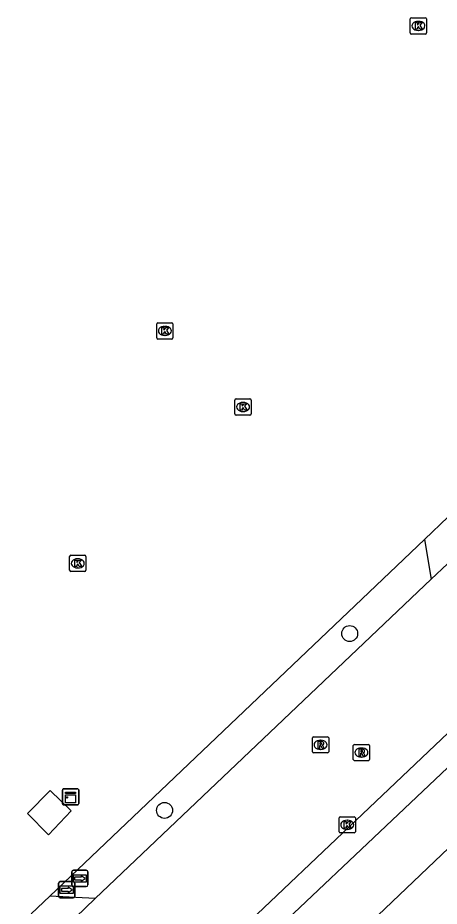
# Model space of a CAD drawing. Extents: x 156141 to 158132, y 385651 to 388399.
# Drawn here: x 156565.8 to 156591.7, y 387910.4 to 387965 of the extents above; entities that cross this region are included whole.
import ezdxf

# ---------------------------------------------------------------- set-up
doc = ezdxf.new("R2010")
doc.units = 0
for name, color, linetype in [('IMGEO_Berm_groen', 7, 'Continuous'), ('IMGEO_Boom', 7, 'Continuous'), ('IMGEO_Fietspad_gesloten', 7, 'Continuous'), ('IMGEO_Hek', 7, 'Continuous'), ('IMGEO_Kast', 7, 'Continuous'), ('IMGEO_Kolk', 7, 'Continuous'), ('IMGEO_Lage_trafo', 7, 'Continuous'), ('IMGEO_Rijbaan_lokaal_gesloten', 7, 'Continuous'), ('IMGEO_Rioolput', 7, 'Continuous'), ('IMGEO_Wegwijzer', 7, 'Continuous')]:
    doc.layers.add(name, color=color, linetype=linetype)

msp = doc.modelspace()

# ---------------------------------------------------------------- linework, layer by layer
at = {"layer": 'IMGEO_Berm_groen'}
msp.add_lwpolyline([(156570.581, 387910.887), (156567.785, 387911.046), (156590.836, 387932.97), (156591.244, 387930.526)], dxfattribs=at)
at = {"layer": 'IMGEO_Boom'}
for centre in [(156586.235, 387927.181), (156574.846, 387916.313)]:
    msp.add_circle(centre, 0.489, dxfattribs=at)
at = {"layer": 'IMGEO_Fietspad_gesloten'}
for points in [[(156628.794, 387948.733), (156628.747, 387948.688), (156617.177, 387937.685), (156570.534, 387893.251), (156498.615, 387825.156)], [(156602.464, 387928.572), (156568.028, 387896.043), (156493.722, 387825.335)]]:
    msp.add_lwpolyline(points, dxfattribs=at)
at = {"layer": 'IMGEO_Hek'}
for points in [[(156590.836, 387932.97), (156592.292, 387934.355)], [(156567.785, 387911.046), (156590.836, 387932.97)], [(156566.638, 387909.955), (156567.785, 387911.046)]]:
    msp.add_lwpolyline(points, dxfattribs=at)
at = {"layer": 'IMGEO_Kast'}
for p, q in [((156568.563, 387916.721), (156568.563, 387917.562)), ((156568.563, 387917.562), (156568.563, 387916.721)), ((156568.638, 387917.646), (156569.479, 387917.646)), ((156569.479, 387917.646), (156568.638, 387917.646)), ((156569.563, 387917.571), (156569.563, 387916.73)), ((156569.563, 387916.73), (156569.563, 387917.571)), ((156569.488, 387916.646), (156568.647, 387916.646)), ((156568.647, 387916.646), (156569.488, 387916.646))]:
    msp.add_line(p, q, dxfattribs=at)
for points in [[(156568.758, 387917.436), (156569.358, 387917.436), (156569.358, 387917.351), (156568.758, 387917.351), (156568.758, 387917.436)], [(156568.758, 387917.261), (156569.358, 387917.261), (156569.358, 387916.772), (156568.758, 387916.772), (156568.758, 387917.261)]]:
    msp.add_lwpolyline(points, dxfattribs=at)
msp.add_circle((156568.842, 387917.11), 0.0377, dxfattribs=at)
for centre, start, end in [((156568.641, 387917.568), 92.4484, 184.2845), ((156568.641, 387917.568), 92.4484, 184.2845), ((156569.485, 387917.568), 2.4484, 94.2845), ((156569.485, 387917.568), 2.4484, 94.2845), ((156568.641, 387916.724), 182.4484, 274.2845), ((156568.641, 387916.724), 182.4484, 274.2845), ((156569.485, 387916.724), 272.4484, 4.2845), ((156569.485, 387916.724), 272.4484, 4.2845)]:
    msp.add_arc(centre, 0.0779, start, end, dxfattribs=at)
at = {"layer": 'IMGEO_Kolk'}
for p, q in [((156589.957, 387964.111), (156589.957, 387964.963)), ((156590.032, 387965.037), (156590.884, 387965.037)), ((156590.958, 387964.963), (156590.958, 387964.111)), ((156590.445, 387964.817), (156590.47, 387964.817)), ((156590.884, 387964.037), (156590.032, 387964.037)), ((156590.468, 387964.257), (156590.443, 387964.257)), ((156574.363, 387945.362), (156574.363, 387946.214)), ((156574.438, 387946.288), (156575.29, 387946.288)), ((156574.851, 387946.068), (156574.876, 387946.068)), ((156575.364, 387946.214), (156575.364, 387945.362)), ((156575.29, 387945.288), (156574.438, 387945.288)), ((156574.874, 387945.508), (156574.849, 387945.508)), ((156579.174, 387940.687), (156579.174, 387941.539)), ((156579.249, 387941.613), (156580.101, 387941.613)), ((156580.175, 387941.539), (156580.175, 387940.687)), ((156579.662, 387941.393), (156579.687, 387941.393)), ((156580.101, 387940.613), (156579.249, 387940.613)), ((156579.685, 387940.833), (156579.66, 387940.833)), ((156569.007, 387931.071), (156569.007, 387931.923)), ((156569.082, 387931.997), (156569.934, 387931.997)), ((156569.495, 387931.777), (156569.52, 387931.777)), ((156570.008, 387931.923), (156570.008, 387931.071)), ((156569.518, 387931.217), (156569.493, 387931.217)), ((156569.934, 387930.997), (156569.082, 387930.997)), ((156585.581, 387914.998), (156585.581, 387915.85)), ((156585.656, 387915.924), (156586.508, 387915.924)), ((156586.582, 387915.85), (156586.582, 387914.998)), ((156586.069, 387915.704), (156586.094, 387915.704)), ((156586.508, 387914.924), (156585.656, 387914.924)), ((156586.092, 387915.144), (156586.067, 387915.144))]:
    msp.add_line(p, q, dxfattribs=at)
for points in [[(156589.957, 387964.111), (156589.957, 387964.963)], [(156590.032, 387965.037), (156590.884, 387965.037)], [(156590.958, 387964.963), (156590.958, 387964.111)], [(156590.278, 387964.737), (156590.401, 387964.737), (156590.401, 387964.586), (156590.531, 387964.737), (156590.695, 387964.737), (156590.549, 387964.586), (156590.702, 387964.337), (156590.55, 387964.337), (156590.465, 387964.501), (156590.401, 387964.434), (156590.401, 387964.337), (156590.278, 387964.337), (156590.278, 387964.737)], [(156590.884, 387964.037), (156590.032, 387964.037)], [(156574.363, 387945.362), (156574.363, 387946.214)], [(156574.438, 387946.288), (156575.29, 387946.288)], [(156574.684, 387945.988), (156574.807, 387945.988), (156574.807, 387945.837), (156574.937, 387945.988), (156575.101, 387945.988), (156574.955, 387945.837), (156575.108, 387945.588), (156574.956, 387945.588), (156574.871, 387945.752), (156574.807, 387945.685), (156574.807, 387945.588), (156574.684, 387945.588), (156574.684, 387945.988)], [(156575.364, 387946.214), (156575.364, 387945.362)], [(156575.29, 387945.288), (156574.438, 387945.288)], [(156579.174, 387940.687), (156579.174, 387941.539)], [(156579.249, 387941.613), (156580.101, 387941.613)], [(156580.175, 387941.539), (156580.175, 387940.687)], [(156579.495, 387941.313), (156579.618, 387941.313), (156579.618, 387941.162), (156579.748, 387941.313), (156579.912, 387941.313), (156579.766, 387941.162), (156579.919, 387940.913), (156579.767, 387940.913), (156579.682, 387941.077), (156579.618, 387941.01), (156579.618, 387940.913), (156579.495, 387940.913), (156579.495, 387941.313)], [(156580.101, 387940.613), (156579.249, 387940.613)], [(156569.007, 387931.071), (156569.007, 387931.923)], [(156569.082, 387931.997), (156569.934, 387931.997)], [(156569.328, 387931.697), (156569.451, 387931.697), (156569.451, 387931.546), (156569.581, 387931.697), (156569.745, 387931.697), (156569.599, 387931.546), (156569.752, 387931.297), (156569.6, 387931.297), (156569.515, 387931.461), (156569.451, 387931.394), (156569.451, 387931.297), (156569.328, 387931.297), (156569.328, 387931.697)], [(156570.008, 387931.923), (156570.008, 387931.071)], [(156569.934, 387930.997), (156569.082, 387930.997)], [(156585.581, 387914.998), (156585.581, 387915.85)], [(156585.656, 387915.924), (156586.508, 387915.924)], [(156586.582, 387915.85), (156586.582, 387914.998)], [(156585.902, 387915.624), (156586.025, 387915.624), (156586.025, 387915.473), (156586.155, 387915.624), (156586.319, 387915.624), (156586.173, 387915.473), (156586.326, 387915.224), (156586.174, 387915.224), (156586.089, 387915.388), (156586.025, 387915.321), (156586.025, 387915.224), (156585.902, 387915.224), (156585.902, 387915.624)], [(156586.508, 387914.924), (156585.656, 387914.924)]]:
    msp.add_lwpolyline(points, dxfattribs=at)
for centre, start, end in [((156590.034, 387964.961), 91.552, 178.448), ((156590.034, 387964.961), 91.552, 178.448), ((156590.882, 387964.961), 1.552, 88.448), ((156590.882, 387964.961), 1.552, 88.448), ((156590.034, 387964.113), 181.552, 268.448), ((156590.034, 387964.113), 181.552, 268.448), ((156590.882, 387964.113), 271.552, 358.448), ((156590.882, 387964.113), 271.552, 358.448), ((156574.44, 387946.212), 91.552, 178.448), ((156574.44, 387946.212), 91.552, 178.448), ((156575.288, 387946.212), 1.552, 88.448), ((156575.288, 387946.212), 1.552, 88.448), ((156574.44, 387945.364), 181.552, 268.448), ((156574.44, 387945.364), 181.552, 268.448), ((156575.288, 387945.364), 271.552, 358.448), ((156575.288, 387945.364), 271.552, 358.448), ((156579.251, 387941.537), 91.552, 178.448), ((156579.251, 387941.537), 91.552, 178.448), ((156580.099, 387941.537), 1.552, 88.448), ((156580.099, 387941.537), 1.552, 88.448), ((156579.251, 387940.689), 181.552, 268.448), ((156579.251, 387940.689), 181.552, 268.448), ((156580.099, 387940.689), 271.552, 358.448), ((156580.099, 387940.689), 271.552, 358.448), ((156569.084, 387931.921), 91.552, 178.448), ((156569.084, 387931.921), 91.552, 178.448), ((156569.932, 387931.921), 1.552, 88.448), ((156569.932, 387931.921), 1.552, 88.448), ((156569.084, 387931.073), 181.552, 268.448), ((156569.084, 387931.073), 181.552, 268.448), ((156569.932, 387931.073), 271.552, 358.448), ((156569.932, 387931.073), 271.552, 358.448), ((156585.658, 387915.848), 91.552, 178.448), ((156585.658, 387915.848), 91.552, 178.448), ((156586.506, 387915.848), 1.552, 88.448), ((156586.506, 387915.848), 1.552, 88.448), ((156585.658, 387915), 181.552, 268.448), ((156585.658, 387915), 181.552, 268.448), ((156586.506, 387915), 271.552, 358.448), ((156586.506, 387915), 271.552, 358.448)]:
    msp.add_arc(centre, 0.0765, start, end, dxfattribs=at)
for centre, major_axis, ratio, start_param, end_param in [((156590.444, 387964.537), (-0.387, 0.002), 0.722429, 4.712389, 7.853982), ((156590.469, 387964.537), (-0.39, 0.002), 0.717154, 1.570796, 4.712389), ((156574.85, 387945.788), (-0.387, 0.002), 0.722429, 4.712389, 7.853982), ((156574.875, 387945.788), (-0.39, 0.002), 0.717154, 1.570796, 4.712389), ((156579.661, 387941.113), (-0.387, 0.002), 0.722429, 4.712389, 7.853982), ((156579.686, 387941.113), (-0.39, 0.002), 0.717154, 1.570796, 4.712389), ((156569.494, 387931.497), (-0.387, 0.002), 0.722429, 4.712389, 7.853982), ((156569.519, 387931.497), (-0.39, 0.002), 0.717154, 1.570796, 4.712389), ((156586.068, 387915.424), (-0.387, 0.002), 0.722429, 4.712389, 7.853982), ((156586.093, 387915.424), (-0.39, 0.002), 0.717154, 1.570796, 4.712389)]:
    msp.add_ellipse(centre, major_axis=major_axis, ratio=ratio, start_param=start_param, end_param=end_param, dxfattribs=at)
at = {"layer": 'IMGEO_Lage_trafo'}
msp.add_lwpolyline([(156567.806, 387917.543), (156569.091, 387916.291), (156567.705, 387914.816), (156566.414, 387916.115), (156567.806, 387917.543)], dxfattribs=at)
at = {"layer": 'IMGEO_Rijbaan_lokaal_gesloten'}
for points in [[(156591.244, 387930.526), (156592.242, 387931.474)], [(156570.581, 387910.887), (156591.244, 387930.526)], [(156492.223, 387826.159), (156602.007, 387930.306)], [(156569.364, 387909.732), (156570.581, 387910.887)]]:
    msp.add_lwpolyline(points, dxfattribs=at)
at = {"layer": 'IMGEO_Rioolput'}
for p, q in [((156583.941, 387919.917), (156583.941, 387920.769)), ((156584.016, 387920.843), (156584.868, 387920.843)), ((156584.942, 387920.769), (156584.942, 387919.917)), ((156584.429, 387920.623), (156584.454, 387920.623)), ((156586.457, 387919.442), (156586.457, 387920.294)), ((156586.532, 387920.368), (156587.384, 387920.368)), ((156586.945, 387920.148), (156586.97, 387920.148)), ((156587.458, 387920.294), (156587.458, 387919.442)), ((156584.868, 387919.843), (156584.016, 387919.843)), ((156584.452, 387920.063), (156584.427, 387920.063)), ((156587.384, 387919.368), (156586.532, 387919.368)), ((156586.968, 387919.588), (156586.943, 387919.588))]:
    msp.add_line(p, q, dxfattribs=at)
for points in [[(156583.941, 387919.917), (156583.941, 387920.769)], [(156584.016, 387920.843), (156584.868, 387920.843)], [(156584.942, 387920.769), (156584.942, 387919.917)], [(156584.53, 387920.541), (156584.278, 387920.543), (156584.278, 387920.143)], [(156584.278, 387920.143), (156584.402, 387920.143), (156584.402, 387920.305), (156584.413, 387920.305)], [(156584.456, 387920.462), (156584.402, 387920.462), (156584.402, 387920.381)], [(156584.402, 387920.381), (156584.454, 387920.381)], [(156584.46, 387920.276), (156584.531, 387920.143), (156584.671, 387920.143), (156584.606, 387920.269)], [(156586.457, 387919.442), (156586.457, 387920.294)], [(156586.532, 387920.368), (156587.384, 387920.368)], [(156587.458, 387920.294), (156587.458, 387919.442)], [(156584.868, 387919.843), (156584.016, 387919.843)], [(156587.046, 387920.066), (156586.794, 387920.068), (156586.794, 387919.668)], [(156586.794, 387919.668), (156586.918, 387919.668), (156586.918, 387919.83), (156586.929, 387919.83)], [(156586.972, 387919.987), (156586.918, 387919.987), (156586.918, 387919.906)], [(156586.918, 387919.906), (156586.97, 387919.906)], [(156586.976, 387919.801), (156587.047, 387919.668), (156587.187, 387919.668), (156587.122, 387919.794)], [(156587.384, 387919.368), (156586.532, 387919.368)]]:
    msp.add_lwpolyline(points, dxfattribs=at)
for centre, radius, start, end in [((156584.018, 387920.767), 0.0765, 91.552, 178.448), ((156584.018, 387920.767), 0.0765, 91.552, 178.448), ((156584.866, 387920.767), 0.0765, 1.552, 88.448), ((156584.866, 387920.767), 0.0765, 1.552, 88.448), ((156584.412, 387920.252), 0.0533, 26.0293, 88.6989), ((156584.438, 387920.57), 0.19, 274.7715, 282.9687), ((156584.462, 387920.366), 0.0964, 77.0061, 93.1865), ((156584.476, 387920.423), 0.0378, 276.6634, 79.6772), ((156584.529, 387920.431), 0.109, 350.3612, 89.416), ((156584.527, 387920.431), 0.112, 277.5842, 350.9817), ((156584.511, 387920.216), 0.108, 29.5134, 73.7905), ((156586.534, 387920.292), 0.0765, 91.552, 178.448), ((156586.534, 387920.292), 0.0765, 91.552, 178.448), ((156587.382, 387920.292), 0.0765, 1.552, 88.448), ((156587.382, 387920.292), 0.0765, 1.552, 88.448), ((156584.018, 387919.919), 0.0765, 181.552, 268.448), ((156584.018, 387919.919), 0.0765, 181.552, 268.448), ((156584.866, 387919.919), 0.0765, 271.552, 358.448), ((156584.866, 387919.919), 0.0765, 271.552, 358.448), ((156586.928, 387919.777), 0.0533, 26.0293, 88.6989), ((156586.954, 387920.095), 0.19, 274.7715, 282.9687), ((156586.978, 387919.891), 0.0964, 77.0061, 93.1865), ((156586.992, 387919.948), 0.0378, 276.6634, 79.6772), ((156587.045, 387919.956), 0.109, 350.3612, 89.416), ((156587.043, 387919.956), 0.112, 277.5842, 350.9817), ((156587.027, 387919.741), 0.108, 29.5134, 73.7905), ((156586.534, 387919.444), 0.0765, 181.552, 268.448), ((156586.534, 387919.444), 0.0765, 181.552, 268.448), ((156587.382, 387919.444), 0.0765, 271.552, 358.448), ((156587.382, 387919.444), 0.0765, 271.552, 358.448)]:
    msp.add_arc(centre, radius, start, end, dxfattribs=at)
for centre, major_axis, ratio, start_param, end_param in [((156584.428, 387920.343), (-0.387, 0.002), 0.722429, 4.712389, 7.853982), ((156584.453, 387920.343), (-0.39, 0.002), 0.717154, 1.570796, 4.712389), ((156586.944, 387919.868), (-0.387, 0.002), 0.722429, 4.712389, 7.853982), ((156586.969, 387919.868), (-0.39, 0.002), 0.717154, 1.570796, 4.712389)]:
    msp.add_ellipse(centre, major_axis=major_axis, ratio=ratio, start_param=start_param, end_param=end_param, dxfattribs=at)
at = {"layer": 'IMGEO_Wegwijzer'}
for p, q in [((156569.137, 387911.729), (156569.137, 387912.529)), ((156569.137, 387912.529), (156569.137, 387911.729)), ((156569.237, 387912.629), (156570.027, 387912.629)), ((156570.027, 387912.629), (156569.237, 387912.629)), ((156570.127, 387912.529), (156570.127, 387911.729)), ((156570.127, 387911.729), (156570.127, 387912.529)), ((156568.33, 387911.036), (156568.33, 387911.836)), ((156568.33, 387911.836), (156568.33, 387911.036)), ((156568.43, 387911.936), (156569.22, 387911.936)), ((156569.22, 387911.936), (156568.43, 387911.936)), ((156570.027, 387911.629), (156569.237, 387911.629)), ((156569.237, 387911.629), (156570.027, 387911.629)), ((156569.32, 387911.836), (156569.32, 387911.036)), ((156569.32, 387911.036), (156569.32, 387911.836)), ((156569.22, 387910.936), (156568.43, 387910.936)), ((156568.43, 387910.936), (156569.22, 387910.936))]:
    msp.add_line(p, q, dxfattribs=at)
for points in [[(156569.238, 387912.361), (156570.026, 387912.361), (156570.026, 387911.897), (156569.238, 387911.897), (156569.238, 387912.361)], [(156569.303, 387912.213), (156569.303, 387912.129), (156569.303, 387912.045), (156569.714, 387912.045), (156569.714, 387911.962), (156569.961, 387912.129), (156569.714, 387912.296), (156569.714, 387912.213), (156569.303, 387912.213)], [(156568.431, 387911.668), (156569.219, 387911.668), (156569.219, 387911.204), (156568.431, 387911.204), (156568.431, 387911.668)], [(156568.496, 387911.52), (156568.496, 387911.436), (156568.496, 387911.352), (156568.907, 387911.352), (156568.907, 387911.269), (156569.154, 387911.436), (156568.907, 387911.603), (156568.907, 387911.52), (156568.496, 387911.52)]]:
    msp.add_lwpolyline(points, dxfattribs=at)
for centre, start, end in [((156569.237, 387912.529), 90, 180), ((156569.237, 387912.529), 90, 180), ((156570.027, 387912.529), 0, 90), ((156570.027, 387912.529), 360, 90), ((156568.43, 387911.836), 90, 180), ((156568.43, 387911.836), 90, 180), ((156569.237, 387911.729), 180, 270), ((156569.237, 387911.729), 180, 270), ((156569.22, 387911.836), 0, 90), ((156569.22, 387911.836), 360, 90), ((156570.027, 387911.729), 270, 0), ((156570.027, 387911.729), 270, 0), ((156568.43, 387911.036), 180, 270), ((156568.43, 387911.036), 180, 270), ((156569.22, 387911.036), 270, 0), ((156569.22, 387911.036), 270, 0)]:
    msp.add_arc(centre, 0.1, start, end, dxfattribs=at)

doc.saveas('drawing.dxf')
